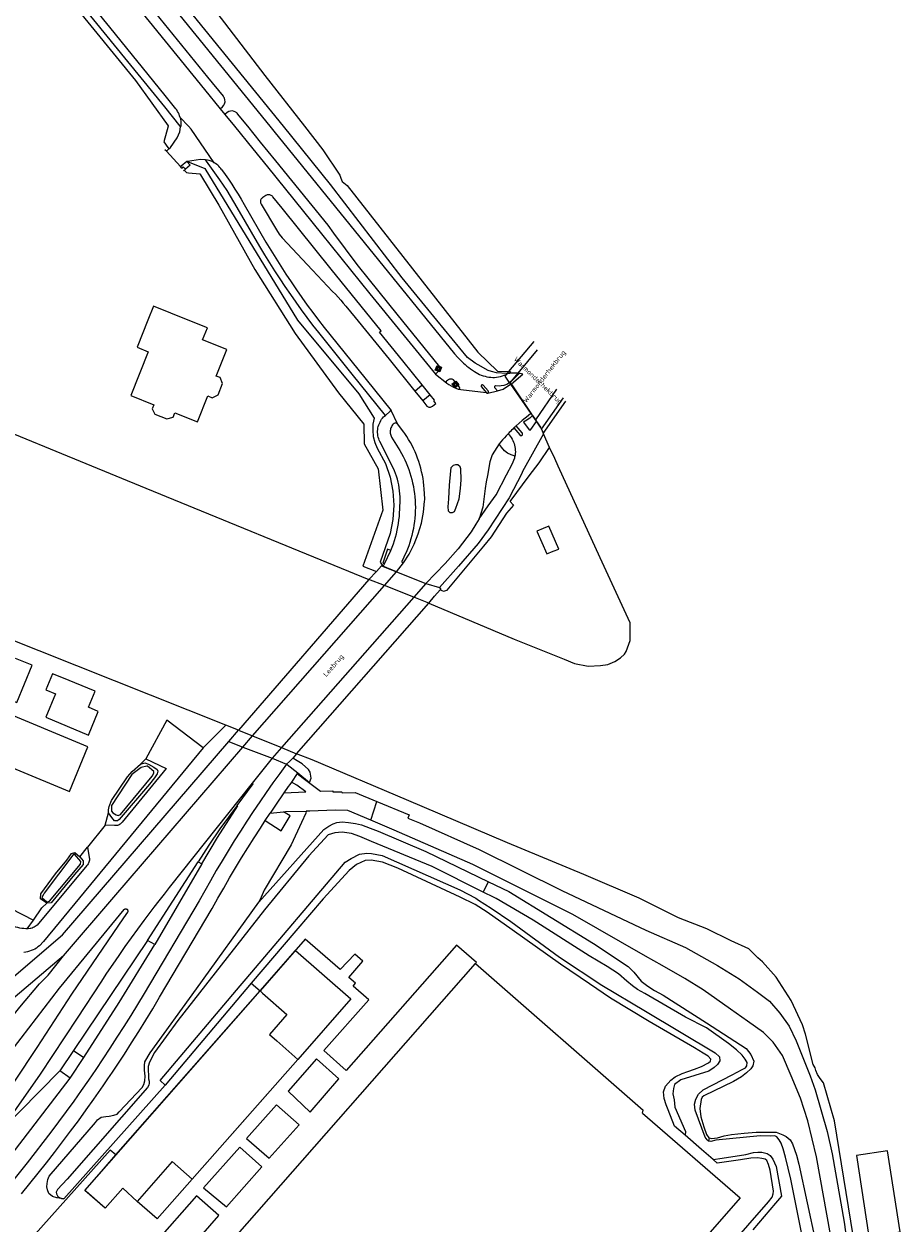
# Model space of a CAD drawing. Header units: metres. Extents: x 89888 to 94270, y 464165 to 468904.
# Tile 332 of 369: x 93530 to 93709, y 466816 to 467060. Entities that reach past the tile are written whole.
import ezdxf
from ezdxf.enums import TextEntityAlignment as Align

# ---------------------------------------------------------------- set-up
doc = ezdxf.new("R2010")
doc.units = ezdxf.units.M
doc.layers.get('0').update_dxf_attribs({"linetype": 'CONTINUOUS'})
for name, color, linetype, lineweight in [('B_BEBOUWINGSGRENS_0', 251, 'CONTINUOUS', 13), ('B_ONDERBOUWLIJN_LIJN_-1', 251, 'CONTINUOUS', 13), ('G_GRENS_ALGEMEEN_0', 251, 'CONTINUOUS', 13), ('G_GRENS_ALGEMEEN_1', 251, 'CONTINUOUS', 13), ('K_KUNSTWERKGRENS_0', 251, 'CONTINUOUS', 13), ('K_KUNSTWERKGRENS_1', 251, 'CONTINUOUS', 13), ('Q_DAMWAND_0', 251, 'CONTINUOUS', 13), ('Q_VERKEERSBORD_0', 251, 'CONTINUOUS', 13), ('T_CULTUURGRENS_0', 251, 'CONTINUOUS', 13), ('T_HEK_0', 251, 'CONTINUOUS', 13), ('T_HEK_LIJN_0', 251, 'CONTINUOUS', 13), ('T_MUUR_30CM_LIJN_0', 251, 'CONTINUOUS', 13), ('T_WALBESCHERMING_0', 251, 'CONTINUOUS', 13), ('V_WEGGRENS_0', 251, 'CONTINUOUS', 13), ('V_WEGGRENS_1', 251, 'CONTINUOUS', 13), ('W_WALBESCHERMING_LIJN_0', 251, 'CONTINUOUS', 13), ('W_WATERGRENS_0', 251, 'CONTINUOUS', 13), ('Z_KUNSTWERKNAAM_0', 251, 'CONTINUOUS', 13), ('Z_KUNSTWERKNAAM_1', 251, 'CONTINUOUS', 13)]:
    doc.layers.add(name, color=color, linetype=linetype, lineweight=lineweight)
doc.styles.get("Standard").update_dxf_attribs({"font": 'isocp.shx'})

# ---------------------------------------------------------------- blocks, each defined once
blk = doc.blocks.new('Q_VERKEERSBORD')
for points in [[(-0.5, 0.5), (0.5, 0.5), (0.5, -0.5), (-0.5, -0.5)], [(-0.37, 0.22), (0.36, 0.22), (0.36, -0.21), (-0.37, -0.21)]]:
    blk.add_lwpolyline(points, close=True)
for points in [[(-0.44, 0.46), (0.44, 0.46, -0.414214), (0.46, 0.44), (0.46, -0.44, -0.414214), (0.44, -0.46), (-0.44, -0.46, -0.414214), (-0.46, -0.44), (-0.46, 0.44), (-0.46, 0.44), (-0.46, 0.45), (-0.46, 0.45), (-0.46, 0.45), (-0.46, 0.45), (-0.46, 0.45), (-0.46, 0.45), (-0.46, 0.46), (-0.46, 0.46), (-0.46, 0.46), (-0.45, 0.46), (-0.45, 0.46), (-0.45, 0.46), (-0.45, 0.46), (-0.45, 0.46), (-0.45, 0.46), (-0.44, 0.46), (-0.44, 0.46)], [(-0.29, 0.16), (0.28, 0.16, -0.414214), (0.3, 0.14), (0.3, -0.13, -0.414214), (0.28, -0.16), (-0.29, -0.16, -0.414214), (-0.31, -0.13), (-0.31, 0.14), (-0.31, 0.14), (-0.31, 0.14), (-0.31, 0.14), (-0.31, 0.15), (-0.31, 0.15), (-0.31, 0.15), (-0.3, 0.15), (-0.3, 0.15), (-0.3, 0.15), (-0.3, 0.16), (-0.3, 0.16), (-0.3, 0.16), (-0.3, 0.16), (-0.29, 0.16), (-0.29, 0.16), (-0.29, 0.16), (-0.29, 0.16), (-0.29, 0.16)]]:
    blk.add_lwpolyline(points, format="xyb")

msp = doc.modelspace()

# ---------------------------------------------------------------- linework, layer by layer
at = {"layer": 'B_BEBOUWINGSGRENS_0'}
for p, q in [((93636.13, 466957.48), (93634.81, 466956.93)), ((93537.91, 466927.04), (93535.97, 466927.83)), ((93543.21, 466912.94), (93509.54, 466926.96)), ((93548.92, 466829.65), (93578.36, 466863.14))]:
    msp.add_line(p, q, dxfattribs=at)
for points in [[(93563.69, 467000), (93556.6, 467002.84), (93555.47, 467000), (93553.24, 466994.44), (93555.51, 466993.53), (93551.95, 466984.62), (93556.67, 466982.73), (93556.34, 466981.9), (93556.88, 466980.79), (93559.3, 466979.85), (93560.61, 466980.19), (93560.96, 466981.06), (93565.59, 466979.21), (93567.71, 466984.51), (93568.59, 466984.16), (93569.76, 466984.72), (93570.69, 466987.05), (93570.23, 466988.25), (93569.39, 466988.58), (93571.56, 466994.01), (93566.62, 466995.99), (93567.6, 466998.43), (93563.69, 467000)], [(93634.81, 466956.93), (93636.89, 466952.29), (93638.2, 466952.82), (93639.31, 466953.26), (93637.31, 466957.98), (93636.13, 466957.48)], [(93525.11, 466923.45), (93528.71, 466921.96), (93531.86, 466929.56), (93528.42, 466930.98)], [(93535.97, 466927.83), (93534.63, 466924.53), (93536.57, 466923.75), (93534.63, 466918.97), (93543.31, 466915.33), (93545.33, 466920.16), (93543.35, 466920.99), (93544.7, 466924.26), (93537.91, 466927.04)], [(93509.54, 466926.96), (93506.86, 466920.65), (93519.38, 466915.36), (93518.26, 466912.57), (93539.48, 466903.82), (93543.21, 466912.94)], [(93578.36, 466863.14), (93578.87, 466862.68), (93578.85, 466862.65), (93583.81, 466858.29), (93580.28, 466854.25), (93581.76, 466852.97), (93586.02, 466849.16), (93578.84, 466840.98), (93564.51, 466824.71), (93560.42, 466828.32), (93553.29, 466820.19), (93550.33, 466822.85), (93546.73, 466818.77), (93542.84, 466822.18), (93542.8, 466822.21), (93542.56, 466822.41), (93546.36, 466826.74), (93548.92, 466829.65)]]:
    msp.add_lwpolyline(points, dxfattribs=at)
at = {"layer": 'B_ONDERBOUWLIJN_LIJN_-1'}
for p, q in [((93578.36, 466863.14), (93585.61, 466871.39)), ((93586.02, 466849.16), (93564.51, 466824.71))]:
    msp.add_line(p, q, dxfattribs=at)
for points in [[(93585.61, 466871.39), (93596.86, 466861.51), (93586.02, 466849.16)], [(93553.29, 466820.19), (93550.33, 466822.85), (93546.73, 466818.77), (93542.56, 466822.41), (93578.36, 466863.14)], [(93564.51, 466824.71), (93557.37, 466816.6), (93553.29, 466820.19)]]:
    msp.add_lwpolyline(points, dxfattribs=at)
at = {"layer": 'G_GRENS_ALGEMEEN_0'}
for points in [[(93547.44, 466899.47), (93547.41, 466900.09), (93547.56, 466900.74), (93548.05, 466901.96), (93551.27, 466906.82), (93552.25, 466907.91), (93553.93, 466909.42)], [(93534.82, 466881), (93533.56, 466881.93), (93533.6, 466882.91), (93536.56, 466886.99), (93538.88, 466889.78), (93539.87, 466891.16), (93540.52, 466891.38), (93541.56, 466890.48)]]:
    msp.add_lwpolyline(points, dxfattribs=at)
at = {"layer": 'G_GRENS_ALGEMEEN_1'}
msp.add_lwpolyline([(93706.41, 466830.49), (93700.08, 466829.52), (93702.63, 466813.02), (93708.96, 466813.99), (93706.41, 466830.49)], dxfattribs=at)
at = {"layer": 'K_KUNSTWERKGRENS_0'}
for p, q in [((93602.09, 466948.73), (93603.12, 466949.87)), ((93603.12, 466949.87), (93603.46, 466949.75)), ((93603.46, 466949.75), (93606.21, 466948.66)), ((93606.21, 466948.66), (93612.15, 466946.26)), ((93603.73, 466945.82), (93600.57, 466947.06)), ((93609.7, 466943.47), (93603.73, 466945.82)), ((93612.15, 466946.26), (93614.95, 466945.45)), ((93612.78, 466942.27), (93609.7, 466943.47)), ((93573.97, 466916.32), (93576.83, 466915.15)), ((93571.95, 466914.03), (93574.84, 466912.88)), ((93576.83, 466915.15), (93582.7, 466912.76)), ((93574.84, 466912.88), (93580.81, 466910.61)), ((93582.7, 466912.76), (93585.76, 466911.51)), ((93580.81, 466910.61), (93583.75, 466909.41))]:
    msp.add_line(p, q, dxfattribs=at)
msp.add_lwpolyline([(93614.95, 466945.45), (93615.22, 466945.05), (93615.11, 466944.93)], dxfattribs=at)
at = {"layer": 'K_KUNSTWERKGRENS_1'}
for p, q in [((93634.24, 466995.65), (93629.06, 466989.5)), ((93628.73, 466989.12), (93628.57, 466988.92)), ((93629.06, 466989.5), (93628.73, 466989.12)), ((93628.98, 466987.56), (93629.22, 466987.22)), ((93629.22, 466987.22), (93629.31, 466987.1)), ((93629.31, 466987.1), (93629.45, 466986.9)), ((93636.15, 466976.87), (93640.78, 466983.48)), ((93633.63, 466980.93), (93633.94, 466980.5)), ((93633.94, 466980.5), (93634.55, 466979.63)), ((93634.55, 466979.63), (93634.75, 466979.33)), ((93634.75, 466979.33), (93635.57, 466978.17)), ((93635.57, 466978.17), (93635.76, 466977.75)), ((93635.76, 466977.75), (93635.96, 466977.31)), ((93635.96, 466977.31), (93636.15, 466976.87)), ((93602.09, 466948.73), (93600.57, 466947.06)), ((93600.57, 466947.06), (93573.97, 466916.32)), ((93585.76, 466911.51), (93612.78, 466942.27)), ((93571.95, 466914.03), (93573.97, 466916.32)), ((93585.76, 466911.51), (93585, 466910.64))]:
    msp.add_line(p, q, dxfattribs=at)
for points in [[(93628.57, 466988.92), (93628.27, 466988.57), (93628.98, 466987.56)], [(93629.45, 466986.9), (93629.45, 466986.9), (93633.63, 466980.93)], [(93612.78, 466942.27), (93613.98, 466943.64), (93615.11, 466944.93)], [(93585, 466910.64), (93584.37, 466909.92), (93583.75, 466909.41)]]:
    msp.add_lwpolyline(points, dxfattribs=at)
at = {"layer": 'Q_DAMWAND_0'}
for q in [(93557.93, 466844.87), (93538.27, 466820.7)]:
    msp.add_line((93558.96, 466843.86), q, dxfattribs=at)
at = {"layer": 'T_CULTUURGRENS_0'}
for p, q in [((93555.34, 466873.44), (93565.71, 466889.48)), ((93566.46, 466889.08), (93556.84, 466872.58)), ((93565.71, 466889.48), (93566.46, 466889.08)), ((93623.89, 466883.29), (93624.96, 466885.41)), ((93530.78, 466875.81), (93532.1, 466877.57)), ((93556.84, 466872.58), (93555.34, 466873.44)), ((93576.54, 466864.68), (93558.96, 466843.86)), ((93576.54, 466864.68), (93578.36, 466863.14)), ((93656.43, 466838.19), (93656.53, 466838.79)), ((93670.03, 466833.15), (93669.89, 466832.47))]:
    msp.add_line(p, q, dxfattribs=at)
for points in [[(93553.93, 466909.42), (93554.84, 466909.65), (93555.6, 466909.42), (93556.69, 466908.76), (93557.32, 466908.31), (93557.51, 466907.99), (93557.33, 466907.4), (93556.83, 466906.6), (93555.77, 466905.29)], [(93555.77, 466905.29), (93549.6, 466898.12), (93549.22, 466897.82), (93548.66, 466897.84), (93548.08, 466898.5), (93547.44, 466899.47)], [(93541.56, 466890.48), (93542.25, 466889.68), (93542.24, 466888.94), (93540.46, 466886.91), (93535.7, 466881.08), (93534.82, 466881)], [(93665.13, 466833.66), (93662.92, 466835.54), (93661.62, 466838.86), (93661.24, 466839.91), (93660.83, 466841.16), (93660.67, 466842.56), (93661.1, 466843.72), (93662.21, 466844.91), (93663.07, 466845.57), (93664.47, 466846.25), (93665.68, 466846.68), (93667, 466847.18), (93668.43, 466847.68), (93669.88, 466848.43), (93670.26, 466848.76), (93670.37, 466849.19), (93669.81, 466849.84), (93668.75, 466850.45), (93667, 466851.49), (93657.75, 466856.9), (93649.86, 466861.65), (93645.56, 466864.54), (93639.69, 466868.58), (93629.78, 466875.59), (93624.7, 466879.18), (93622.22, 466880.77), (93619.19, 466882.26), (93606.44, 466888.18), (93603.36, 466889.39), (93601.03, 466889.82), (93599.77, 466889.7), (93598.02, 466888.89), (93596.53, 466887.72), (93591.25, 466881.93), (93585.63, 466875.35), (93576.54, 466864.68)], [(93538.27, 466820.7), (93536.87, 466820.88), (93535.96, 466821.16), (93535.23, 466821.81), (93534.93, 466822.57), (93534.83, 466823.13), (93534.88, 466823.84), (93535.05, 466824.62), (93535.31, 466825.35), (93544.74, 466836.28), (93545.17, 466836.82), (93545.9, 466837.35), (93546.84, 466837.52), (93547.57, 466837.6), (93548.51, 466837.75), (93549.16, 466837.98), (93549.62, 466838.43), (93554.26, 466843.44), (93554.62, 466844.05), (93554.81, 466844.76), (93554.87, 466845.74), (93554.73, 466846.94), (93554.74, 466847.9), (93554.83, 466848.65), (93555.91, 466850.49), (93565.39, 466863.55), (93578.1, 466881.24)], [(93651.14, 466784.68), (93682.13, 466820.08), (93682.85, 466821.03), (93683.06, 466821.7), (93683.15, 466822.25), (93682.45, 466826.52), (93682.11, 466827.74), (93681.8, 466828.5), (93681.42, 466828.8), (93680.78, 466828.95), (93679.9, 466829.06), (93678.5, 466828.98), (93676.39, 466828.66), (93671.65, 466827.98), (93670.8, 466828.71)]]:
    msp.add_lwpolyline(points, dxfattribs=at)
at = {"layer": 'T_HEK_0'}
for p, q in [((93554.77, 466791.85), (93622.32, 466868.72)), ((93622.32, 466868.72), (93622.49, 466868.92)), ((93622.32, 466868.72), (93656.53, 466838.79)), ((93656.43, 466838.19), (93676.32, 466820.91)), ((93676.32, 466820.91), (93652.91, 466794.15))]:
    msp.add_line(p, q, dxfattribs=at)
at = {"layer": 'T_HEK_LIJN_0'}
for p, q in [((93559.23, 467034.45), (93558.94, 467034.76)), ((93562.13, 467031.34), (93559.23, 467034.45)), ((93562.4, 467031.01), (93562.13, 467031.34))]:
    msp.add_line(p, q, dxfattribs=at)
msp.add_lwpolyline([(93630.16, 466962.26), (93629.97, 466962.31), (93629.39, 466962.99), (93633.26, 466968.23), (93635.3, 466970.86), (93637.44, 466974.01)], dxfattribs=at)
at = {"layer": 'T_MUUR_30CM_LIJN_0'}
msp.add_lwpolyline([(93562.9, 467030.61), (93562.8, 467030.52), (93562.73, 467030.45)], dxfattribs=at)
at = {"layer": 'T_WALBESCHERMING_0'}
msp.add_line((93573.97, 466916.32), (93571.37, 466917.35), dxfattribs=at)
for points in [[(93512.86, 466988.27), (93510.92, 466983.82), (93555.02, 466965.7), (93600.57, 466947.06)], [(93571.37, 466917.35), (93502.76, 466944.65), (93500, 466945.81), (93440.4, 466970.85)], [(93612.78, 466942.27), (93630.18, 466934.88), (93640.38, 466930.81), (93642.54, 466929.95), (93645.33, 466929.36), (93647.86, 466929.53)], [(93628.85, 466893.36), (93608.21, 466902.12), (93588.97, 466910.27), (93585.76, 466911.51)]]:
    msp.add_lwpolyline(points, dxfattribs=at)
at = {"layer": 'V_WEGGRENS_0'}
for p, q in [((93570.18, 467043.11), (93571.15, 467041.94)), ((93563.75, 467039.53), (93562.02, 467041.36)), ((93571.15, 467041.94), (93573.11, 467039.53)), ((93562.13, 467039.42), (93562.04, 467039.53)), ((93562.15, 467039.53), (93562.13, 467039.42)), ((93573.11, 467039.53), (93576.87, 467034.91)), ((93578.46, 467036.29), (93575.83, 467039.53)), ((93580.32, 467039.53), (93581.15, 467038.51)), ((93559.73, 467034.93), (93559.23, 467034.45)), ((93576.87, 467034.91), (93579.85, 467031.24)), ((93563.1, 467030.8), (93562.9, 467030.61)), ((93563.54, 467032.35), (93563.4, 467032.32)), ((93628.88, 466989.11), (93628.73, 466989.12)), ((93631.21, 466989.12), (93629.79, 466987.64)), ((93609.93, 466985.49), (93611.45, 466986.75)), ((93613.07, 466984.72), (93611.45, 466986.75)), ((93614.12, 466988.99), (93616.37, 466987.17)), ((93629.7, 466987.57), (93629.22, 466987.22)), ((93629.45, 466986.9), (93629.63, 466987.02)), ((93629.79, 466987.64), (93629.7, 466987.57)), ((93609.93, 466985.49), (93611.55, 466983.49)), ((93613.07, 466984.72), (93611.55, 466983.49)), ((93623.55, 466986.37), (93624.49, 466985.19)), ((93624.8, 466985.11), (93626.83, 466985.56)), ((93606.39, 466978.86), (93605.11, 466981.55)), ((93633.68, 466980.97), (93633.63, 466980.93)), ((93633.98, 466980.54), (93633.94, 466980.5)), ((93634.75, 466979.33), (93634.77, 466979.36)), ((93606.39, 466978.86), (93606.02, 466979.02)), ((93619.24, 466965.66), (93619.38, 466967.37)), ((93603.75, 466950.25), (93605.06, 466952.97)), ((93603.46, 466949.75), (93603.75, 466950.25)), ((93606.21, 466948.66), (93607.65, 466950.44)), ((93571.37, 466917.35), (93566.73, 466912.72)), ((93548.48, 466882.23), (93574.84, 466912.88)), ((93553.93, 466909.42), (93555.05, 466910.5)), ((93580.81, 466910.61), (93576.76, 466905.52)), ((93585.93, 466907.5), (93584.73, 466905.71)), ((93586.02, 466907.62), (93585.93, 466907.5)), ((93600.93, 466897.95), (93602.15, 466901.8)), ((93546.7, 466896.91), (93547.44, 466899.47)), ((93579.38, 466897.87), (93580.38, 466899.38)), ((93580.38, 466899.38), (93583.16, 466899.66)), ((93546.7, 466896.91), (93543.1, 466892.48)), ((93541.56, 466890.48), (93543.1, 466892.48)), ((93624.96, 466885.41), (93629.11, 466883.4)), ((93538.21, 466870.31), (93548.48, 466882.23)), ((93555.34, 466873.44), (93540.27, 466850.97)), ((93540.27, 466850.97), (93537.49, 466846.83)), ((93539.6, 466845.33), (93542.4, 466849.54)), ((93540.27, 466850.97), (93542.4, 466849.54)), ((93537.49, 466846.83), (93525.14, 466834.37)), ((93526.83, 466828.73), (93539.6, 466845.33)), ((93539.6, 466845.33), (93537.49, 466846.83))]:
    msp.add_line(p, q, dxfattribs=at)
for points in [[(93583.1, 467039.53), (93519.7, 467117.45), (93517.34, 467120.35), (93515.01, 467123.27), (93512.7, 467126.21), (93510.41, 467129.17), (93508.15, 467132.15), (93499.53, 467144.08)], [(93518.49, 467115.63), (93519.86, 467113.92), (93580.32, 467039.53)], [(93571.08, 467045.27), (93571.04, 467045.35), (93571, 467045.43), (93570.95, 467045.5), (93570.9, 467045.58), (93570.85, 467045.65), (93567.65, 467049.57), (93555.32, 467064.76), (93541.52, 467081.74), (93539.29, 467084.48)], [(93536.67, 467084.35), (93537.75, 467083.03), (93540.07, 467080.18), (93553.31, 467063.87), (93566.97, 467047.06), (93570.18, 467043.11)], [(93562.02, 467041.36), (93561.92, 467041.68), (93561.81, 467041.99), (93561.67, 467042.29), (93561.51, 467042.58), (93561.34, 467042.86), (93561.14, 467043.13), (93558.96, 467045.83), (93547.68, 467059.74), (93533.16, 467077.59)], [(93531, 467075.8), (93535.9, 467069.77), (93552.89, 467048.86), (93559.61, 467039.62), (93559.58, 467039.53)], [(93562.04, 467039.53), (93558.89, 467043.49), (93546.55, 467058.69), (93532.11, 467076.44)], [(93570.18, 467043.11), (93570.67, 467043.53), (93570.93, 467043.82), (93571.1, 467044.15), (93571.19, 467044.52), (93571.18, 467044.9), (93571.08, 467045.27)], [(93562.02, 467041.36), (93562.1, 467040.98), (93562.16, 467040.59), (93562.18, 467040.2), (93562.17, 467039.81), (93562.15, 467039.53)], [(93573.4, 467042.42), (93573.06, 467042.58), (93572.7, 467042.66), (93572.33, 467042.65), (93571.98, 467042.55), (93571.65, 467042.36), (93571.15, 467041.94)], [(93575.83, 467039.53), (93573.76, 467042.09), (93573.73, 467042.12), (93573.67, 467042.19), (93573.61, 467042.26), (93573.54, 467042.31), (93573.47, 467042.37), (93573.4, 467042.42)], [(93559.58, 467039.53), (93558.69, 467036.38), (93559.51, 467035.24), (93559.73, 467034.93)], [(93559.73, 467034.93), (93560.04, 467035.22), (93561.42, 467037.18), (93561.96, 467038.39), (93562.13, 467039.42)], [(93569.01, 467032.1), (93564.3, 467038.96), (93563.75, 467039.53)], [(93581.15, 467038.51), (93618.05, 466993.11), (93618.7, 466992.39), (93619.53, 466991.55)], [(93628.73, 466989.12), (93626.6, 466989.2), (93625.57, 466989.51), (93624.9, 466989.71), (93622.89, 466990.85), (93622.25, 466991.21), (93620.66, 466992.35), (93614.41, 467000), (93607.37, 467008.62), (93592.74, 467027.68), (93583.1, 467039.53)], [(93615.04, 466990.48), (93606.32, 467001.23), (93600.66, 467008.19), (93598.17, 467011.33), (93593.42, 467017.74), (93592.21, 467019.34), (93581.53, 467032.52), (93578.46, 467036.29)], [(93563.4, 467032.32), (93562.25, 467031.43), (93562.13, 467031.34)], [(93562.4, 467031.01), (93562.49, 467031.09), (93562.66, 467031.27), (93563.1, 467030.8)], [(93563.4, 467032.32), (93564.09, 467031.59), (93563.1, 467030.8)], [(93567.23, 467032.67), (93566.21, 467032.76), (93563.54, 467032.35)], [(93563.54, 467032.35), (93567.05, 467030.94), (93585.99, 467000), (93598.49, 466984.93), (93601.62, 466979.96), (93601.39, 466978.73), (93601.33, 466977.47), (93601.45, 466976.23), (93601.75, 466975.01), (93602.22, 466973.85), (93603.92, 466970.72), (93604.88, 466967.97), (93605.45, 466965.12), (93605.64, 466962.22), (93605.45, 466959.32), (93604.87, 466956.48), (93602.88, 466950.61), (93603.46, 466949.75)], [(93603.93, 466980.55), (93597.15, 466988.98), (93590.31, 466997.44), (93589.13, 466998.97), (93587.97, 467000.51), (93586.82, 467002.07), (93585.7, 467003.64), (93584.59, 467005.23), (93583.5, 467006.82), (93582.43, 467008.43), (93581.38, 467010.05), (93580.34, 467011.68), (93579.32, 467013.33), (93578.33, 467014.98), (93573.7, 467022.96), (93573.02, 467024.12), (93572.32, 467025.26), (93571.6, 467026.4), (93570.87, 467027.52), (93570.12, 467028.63), (93567.42, 467032.41), (93567.23, 467032.67)], [(93569.01, 467032.1), (93568.68, 467032.27), (93568.33, 467032.42), (93567.97, 467032.53), (93567.6, 467032.62), (93567.23, 467032.67)], [(93570.5, 467030.69), (93570.33, 467030.93), (93570.14, 467031.16), (93569.94, 467031.38), (93569.73, 467031.58), (93569.5, 467031.77), (93569.26, 467031.94), (93569.01, 467032.1)], [(93570.5, 467030.69), (93571.2, 467029.71), (93571.89, 467028.72), (93572.56, 467027.71), (93573.21, 467026.7), (93573.85, 467025.68), (93574.47, 467024.64), (93575.08, 467023.6), (93579.55, 467015.9), (93580.54, 467014.25), (93581.55, 467012.62), (93582.57, 467010.99), (93583.62, 467009.38), (93584.68, 467007.78), (93585.76, 467006.2), (93586.86, 467004.62), (93587.98, 467003.06), (93589.12, 467001.52), (93590.28, 466999.98), (93591.45, 466998.46), (93598.27, 466990), (93605.11, 466981.55)], [(93579.85, 467031.24), (93590.88, 467017.62), (93600.78, 467005.38), (93614.12, 466988.99)], [(93562.9, 467030.61), (93563.01, 467030.47), (93563.34, 467030.08), (93563.72, 467030.05), (93566.05, 467029.84), (93566.18, 467029.63), (93569.93, 467023.45), (93577.29, 467010.34), (93585.5, 466997.23), (93594.37, 466985.14), (93599.55, 466978.75), (93599.59, 466974.75), (93602.45, 466969.63), (93603.43, 466961.19), (93599.32, 466949.8), (93602.09, 466948.73)], [(93579.55, 467025.39), (93578.91, 467025.01), (93578.79, 467024.93), (93578.68, 467024.83), (93578.59, 467024.72), (93578.52, 467024.6), (93578.46, 467024.46), (93578.43, 467024.32), (93578.41, 467024.18), (93578.42, 467024.03), (93578.45, 467023.89), (93578.5, 467023.76), (93578.57, 467023.63), (93581.69, 467018.39), (93582.25, 467017.55), (93582.88, 467016.76), (93589.06, 467010.18), (93593.16, 467005.84), (93593.72, 467005.26), (93594.27, 467004.68), (93594.8, 467004.08), (93595.33, 467003.48), (93595.84, 467002.86), (93597.74, 467000.55), (93604.68, 466992), (93609.93, 466985.49)], [(93592.87, 467010.39), (93582.83, 467022.8), (93580.94, 467025.15), (93580.85, 467025.26), (93580.75, 467025.36), (93580.63, 467025.44), (93580.5, 467025.5), (93580.36, 467025.55), (93580.22, 467025.57), (93580.08, 467025.58), (93579.94, 467025.56), (93579.8, 467025.52), (93579.67, 467025.47), (93579.55, 467025.39)], [(93611.45, 466986.75), (93607.46, 466991.71), (93602.73, 466997.54), (93603.05, 466997.82), (93592.87, 467010.39)], [(93619.53, 466991.55), (93619.86, 466991.22), (93620.21, 466990.9), (93620.56, 466990.59), (93620.93, 466990.3), (93621.31, 466990.02), (93621.71, 466989.76), (93622.11, 466989.51)], [(93614.12, 466988.99), (93615, 466989.75), (93615.1, 466989.87), (93615.16, 466990.02), (93615.17, 466990.18), (93615.13, 466990.34), (93615.04, 466990.48)], [(93622.11, 466989.51), (93622.44, 466989.29), (93622.78, 466989.09), (93623.14, 466988.91), (93623.5, 466988.76), (93623.87, 466988.63), (93624.26, 466988.52), (93624.64, 466988.43), (93625.03, 466988.36), (93625.43, 466988.32), (93625.82, 466988.31), (93626.22, 466988.31), (93626.62, 466988.34), (93627.01, 466988.4), (93627.4, 466988.47), (93628.57, 466988.92)], [(93628.57, 466988.92), (93628.88, 466989.04), (93628.88, 466989.11)], [(93629.32, 466989.19), (93629.33, 466989.11), (93628.88, 466989.11)], [(93617.82, 466987.78), (93617.7, 466987.85), (93617.56, 466987.91), (93617.42, 466987.94), (93617.28, 466987.96), (93617.13, 466987.95), (93616.99, 466987.92), (93616.85, 466987.87), (93616.73, 466987.79), (93616.61, 466987.7), (93616.39, 466987.52), (93616.35, 466987.45), (93616.32, 466987.38), (93616.32, 466987.31), (93616.34, 466987.24), (93616.37, 466987.17)], [(93616.37, 466987.17), (93616.45, 466987.11), (93616.89, 466986.84), (93617.34, 466986.58), (93617.8, 466986.34), (93618.27, 466986.12), (93618.75, 466985.91), (93618.89, 466985.89)], [(93618.89, 466985.89), (93618.96, 466985.91), (93619.02, 466985.96), (93619.06, 466986.01), (93619.09, 466986.08), (93619.09, 466986.15), (93619.08, 466986.22), (93619.04, 466986.29), (93617.82, 466987.78)], [(93623.77, 466986.79), (93623.67, 466986.78), (93623.61, 466986.76), (93623.55, 466986.71), (93623.51, 466986.66), (93623.49, 466986.59), (93623.49, 466986.53), (93623.5, 466986.46), (93623.55, 466986.37)], [(93624.8, 466985.11), (93624.86, 466985.14), (93624.91, 466985.2), (93624.94, 466985.26), (93624.96, 466985.33), (93624.95, 466985.4), (93624.93, 466985.47), (93624.88, 466985.53), (93623.91, 466986.71), (93623.77, 466986.79)], [(93626.43, 466986.6), (93626.37, 466986.59), (93626.3, 466986.56), (93626.26, 466986.51), (93626.22, 466986.45), (93626.2, 466986.39), (93626.2, 466986.32), (93626.22, 466986.25), (93626.25, 466986.19), (93626.83, 466985.56)], [(93629.22, 466987.22), (93628.82, 466986.93), (93628.1, 466986.64), (93627.53, 466986.57), (93627.31, 466986.54), (93626.43, 466986.6)], [(93626.83, 466985.56), (93627.93, 466985.88), (93629.45, 466986.9)], [(93613.79, 466983.53), (93613.95, 466983.68), (93613.07, 466984.72)], [(93618.89, 466985.89), (93619.35, 466985.84), (93624.49, 466985.19)], [(93624.49, 466985.19), (93624.54, 466985.14), (93624.6, 466985.11), (93624.67, 466985.09), (93624.73, 466985.09), (93624.8, 466985.11)], [(93611.55, 466983.49), (93612.39, 466982.42), (93612.53, 466982.34), (93612.67, 466982.29), (93612.82, 466982.26), (93612.98, 466982.25), (93613.13, 466982.26), (93613.28, 466982.3), (93613.42, 466982.36), (93613.55, 466982.44), (93614.22, 466982.96), (93613.79, 466983.53)], [(93605.06, 466952.97), (93605.33, 466953.64), (93605.57, 466954.32), (93605.79, 466955), (93606, 466955.7), (93606.18, 466956.39), (93606.34, 466957.1), (93606.48, 466957.81), (93606.6, 466958.52), (93606.7, 466959.23), (93606.78, 466959.95), (93606.83, 466960.67), (93606.87, 466961.39), (93606.88, 466962.11), (93606.92, 466962.72), (93606.93, 466963.33), (93606.92, 466963.93), (93606.88, 466964.54), (93606.83, 466965.15), (93606.75, 466965.75), (93606.65, 466966.35), (93606.52, 466966.94), (93606.38, 466967.53), (93606.21, 466968.12), (93606.02, 466968.69), (93605.81, 466969.26), (93604.28, 466972.28), (93602.81, 466975.2), (93602.68, 466975.49), (93602.57, 466975.79), (93602.48, 466976.1), (93602.41, 466976.41), (93602.36, 466976.72), (93602.34, 466977.04), (93602.34, 466977.36), (93602.37, 466977.68), (93602.41, 466978), (93602.48, 466978.31), (93602.57, 466978.61), (93602.69, 466978.91), (93602.83, 466979.2), (93602.98, 466979.48), (93603.16, 466979.75), (93603.35, 466980), (93603.57, 466980.24), (93603.93, 466980.55)], [(93605.11, 466981.55), (93604.93, 466981.41), (93603.93, 466980.55)], [(93633.63, 466980.93), (93633.05, 466980.49), (93632.42, 466979.99), (93631.81, 466979.48), (93631.2, 466978.96), (93630.61, 466978.42)], [(93633.94, 466980.5), (93633.7, 466980.27), (93633.4, 466980.01), (93633.09, 466979.77), (93632.77, 466979.55), (93632.44, 466979.35), (93632.09, 466979.17), (93633.27, 466977.6), (93633.46, 466977.53), (93633.58, 466977.65), (93634.75, 466979.33)], [(93606.02, 466979.02), (93605.7, 466978.92), (93605.54, 466978.77), (93605.39, 466978.61), (93605.26, 466978.43), (93605.15, 466978.23), (93605.06, 466978.03), (93604.99, 466977.82), (93604.94, 466977.61), (93604.91, 466977.39), (93604.9, 466977.17), (93604.92, 466976.95), (93604.95, 466976.73), (93605.01, 466976.51), (93605.09, 466976.3), (93605.18, 466976.11), (93606.85, 466973.41), (93607.21, 466972.79), (93607.54, 466972.15), (93607.86, 466971.51), (93608.15, 466970.85), (93608.43, 466970.19), (93608.68, 466969.52), (93608.91, 466968.84), (93609.12, 466968.15), (93609.31, 466967.46), (93609.48, 466966.76), (93609.63, 466966.06), (93609.75, 466965.35), (93609.85, 466964.64), (93609.93, 466963.92), (93609.99, 466963.21), (93610.02, 466962.49), (93610.04, 466961.77), (93610.03, 466961.06), (93609.99, 466960.34), (93609.94, 466959.61), (93609.86, 466958.89), (93609.76, 466958.17), (93609.63, 466957.45), (93609.49, 466956.74), (93609.32, 466956.03), (93609.13, 466955.33), (93608.91, 466954.64), (93608.68, 466953.95), (93608.42, 466953.27), (93608.14, 466952.59), (93607.84, 466951.93), (93607.52, 466951.28), (93607.18, 466950.64), (93607.46, 466950.52), (93607.65, 466950.44)], [(93611.97, 466963.29), (93612, 466963.5), (93611.86, 466965.54), (93611.8, 466966.25), (93611.71, 466966.96), (93611.6, 466967.66), (93611.47, 466968.37), (93611.32, 466969.06), (93611.15, 466969.75), (93610.95, 466970.44), (93610.74, 466971.12), (93610.5, 466971.79), (93610.25, 466972.46), (93609.97, 466973.12), (93609.68, 466973.77), (93609.36, 466974.41), (93609.02, 466975.04), (93608.67, 466975.66), (93608.3, 466976.26), (93607.91, 466976.86), (93607.72, 466977.11), (93606.39, 466978.86)], [(93636.19, 466976.78), (93631.92, 466969.12), (93631.74, 466968.67), (93629.21, 466963.72), (93624.87, 466957.23), (93622.85, 466954.44), (93618.85, 466949.76), (93614.95, 466945.45)], [(93628.97, 466976.81), (93628.59, 466976.4), (93628.22, 466975.99), (93627.85, 466975.58), (93627.49, 466975.16), (93627.14, 466974.73)], [(93630.15, 466977.99), (93629.91, 466977.76), (93629.67, 466977.52), (93629.43, 466977.29), (93629.2, 466977.05), (93628.97, 466976.81)], [(93628.97, 466976.81), (93629.2, 466976.55), (93629.4, 466976.29), (93629.6, 466976.01), (93629.77, 466975.72), (93629.93, 466975.42), (93630.07, 466975.11), (93630.18, 466974.8), (93630.28, 466974.47), (93630.35, 466974.14), (93630.4, 466973.81), (93630.44, 466973.47), (93630.45, 466973.14), (93630.43, 466972.8), (93630.4, 466972.46), (93630.35, 466972.13)], [(93630.61, 466978.42), (93630.52, 466978.34), (93630.43, 466978.25), (93630.33, 466978.16), (93630.24, 466978.08), (93630.15, 466977.99)], [(93630.15, 466977.99), (93631.34, 466976.59), (93631.39, 466976.52), (93631.45, 466976.47), (93631.53, 466976.44), (93631.61, 466976.43), (93631.69, 466976.44), (93631.77, 466976.47), (93631.83, 466976.52), (93631.88, 466976.58), (93631.91, 466976.66), (93631.93, 466976.74), (93631.92, 466976.82), (93631.89, 466976.89), (93631.84, 466976.96), (93630.61, 466978.42)], [(93627.14, 466974.73), (93625.72, 466972.5), (93625.22, 466971.05), (93624.74, 466968.28), (93624.51, 466966.96), (93624.27, 466965.64), (93623.82, 466961.84), (93623.07, 466959.44)], [(93630.35, 466972.13), (93630.19, 466972.27), (93629.6, 466972.49), (93628.88, 466972.87), (93628.25, 466973.32), (93627.59, 466974.07), (93627.18, 466974.6), (93627.14, 466974.73)], [(93623.07, 466959.44), (93624.92, 466962.08), (93626.5, 466964.36), (93628.64, 466968.41), (93629.8, 466970.58), (93630.35, 466971.86), (93630.35, 466972.13)], [(93619.38, 466967.37), (93619.34, 466969.66), (93619.19, 466970.04), (93618.71, 466970.45), (93618.2, 466970.48), (93617.73, 466970.35), (93617.3, 466969.85), (93617.22, 466969.24), (93616.96, 466966.29), (93616.8, 466963.52), (93616.66, 466961.9), (93616.76, 466961.09), (93617.11, 466960.71), (93617.61, 466960.72), (93618.02, 466960.97), (93618.29, 466961.59), (93618.95, 466963.52), (93619.24, 466965.66)], [(93607.65, 466950.44), (93608.75, 466952.22), (93609.78, 466954.25), (93610.62, 466956.37), (93611.26, 466958.55), (93611.7, 466960.79), (93611.93, 466963.05), (93611.97, 466963.29)], [(93615.11, 466944.93), (93615.75, 466944.71), (93616.52, 466944.89), (93618.57, 466947.35), (93624, 466953.84), (93625.59, 466955.74), (93628.71, 466960.62), (93630.16, 466962.26)], [(93623.07, 466959.44), (93622.37, 466958.33), (93621.41, 466956.78), (93618.8, 466953.34), (93616.11, 466950.3), (93612.15, 466946.26)], [(93605.06, 466952.97), (93604.35, 466953.26), (93603.42, 466950.43), (93603.75, 466950.25)], [(93566.73, 466912.72), (93559.3, 466918.35), (93555.05, 466910.5)], [(93489.98, 466916.15), (93490.23, 466915.99), (93483.51, 466902.55), (93532.1, 466877.57)], [(93510.5, 466851.06), (93538.04, 466874.58), (93571.95, 466914.03)], [(93566.73, 466912.72), (93534.13, 466873.23), (93533.32, 466872.32), (93533.01, 466872.09), (93532.68, 466871.87), (93532.35, 466871.67), (93532, 466871.5), (93531.65, 466871.34), (93531.28, 466871.21), (93530.91, 466871.1), (93530.53, 466871.01), (93530.15, 466870.94)], [(93555.05, 466910.5), (93559.18, 466908.49), (93550.22, 466897.53), (93550.09, 466897.39), (93549.94, 466897.25), (93549.78, 466897.14), (93549.61, 466897.04), (93549.43, 466896.96), (93549.24, 466896.9), (93549.05, 466896.86), (93548.85, 466896.84), (93548.65, 466896.84), (93546.7, 466896.91)], [(93583.75, 466909.41), (93582.35, 466907.5), (93580.97, 466905.57), (93579.61, 466903.63), (93578.27, 466901.68), (93576.94, 466899.71), (93575.64, 466897.73), (93574.35, 466895.74), (93573.09, 466893.74), (93571.84, 466891.72), (93570.61, 466889.69), (93569.4, 466887.66), (93568.21, 466885.6), (93567.04, 466883.54), (93565.89, 466881.47), (93554.66, 466862.61), (93553.31, 466860.36), (93551.94, 466858.12), (93550.55, 466855.89), (93549.14, 466853.68)], [(93583.75, 466909.41), (93583.85, 466909.33), (93586.02, 466907.62)], [(93586.02, 466907.62), (93588.46, 466905.67), (93588.75, 466906.53), (93588.6, 466907.74), (93588.2, 466908.31), (93586.93, 466909.43), (93585.89, 466910.08), (93585, 466910.64)], [(93585.93, 466907.5), (93587.11, 466906.56), (93590.69, 466903.87), (93593.22, 466903.97), (93593.23, 466903.72), (93595.06, 466903.75), (93595.11, 466903.56), (93597.76, 466903.6), (93602.15, 466901.8)], [(93576.76, 466905.52), (93559.79, 466884.2), (93558.74, 466882.87), (93557.7, 466881.53), (93556.66, 466880.19), (93555.64, 466878.85), (93554.63, 466877.49)], [(93573.68, 466900.98), (93576.93, 466905.38), (93576.76, 466905.52)], [(93583.2, 466903.52), (93582.63, 466902.69), (93582.06, 466901.87), (93581.5, 466901.04), (93580.94, 466900.21), (93580.38, 466899.38)], [(93583.2, 466903.52), (93587.68, 466903.73), (93585.82, 466905.11), (93584.73, 466905.71)], [(93584.73, 466905.71), (93584.42, 466905.27), (93584.11, 466904.83), (93583.8, 466904.4), (93583.5, 466903.96), (93583.2, 466903.52)], [(93573.68, 466900.98), (93570.14, 466896.2), (93567.89, 466892.87), (93565.71, 466889.48)], [(93566.46, 466889.08), (93569.69, 466894.4), (93573.82, 466900.9), (93573.68, 466900.98)], [(93602.15, 466901.8), (93608.8, 466899.08), (93608.51, 466898.36), (93610.86, 466897.4), (93623.08, 466891.99), (93639.91, 466883.63), (93657.05, 466875.52), (93665.17, 466871.99), (93671.73, 466868.32), (93676.13, 466865.57), (93679.87, 466862.84), (93682.3, 466861.03), (93684.42, 466858.59), (93686.35, 466855.93), (93687.77, 466852.91), (93688.96, 466849.9), (93690.61, 466845.82), (93691.65, 466842.93), (93694.1, 466834.47), (93695.11, 466829.85), (93697.58, 466815.92), (93700.29, 466796.14)], [(93587.75, 466899.81), (93587.71, 466899.42), (93586.82, 466897.5), (93584.71, 466892.92), (93579.18, 466883.66), (93578.56, 466882.22), (93578.1, 466881.24)], [(93579.38, 466897.87), (93582.66, 466895.81), (93584.52, 466898.82), (93583.16, 466899.66)], [(93583.16, 466899.66), (93583.56, 466899.7), (93587.75, 466899.81)], [(93600.93, 466897.95), (93596.23, 466899.93), (93593.7, 466900), (93588.48, 466899.82), (93587.75, 466899.81)], [(93530.78, 466875.81), (93530.57, 466875.81), (93530.16, 466875.83), (93529.74, 466875.88), (93529.33, 466875.95), (93528.92, 466876.04), (93528.52, 466876.15), (93528.13, 466876.28), (93527.74, 466876.44), (93500, 466888.72), (93482.3, 466896.55)], [(93529.65, 466821.75), (93531.37, 466823.84), (93533.06, 466825.94), (93534.74, 466828.05), (93536.4, 466830.18), (93538.03, 466832.32), (93539.65, 466834.48), (93541.26, 466836.65), (93542.84, 466838.83), (93544.4, 466841.03), (93545.37, 466842.4), (93546.32, 466843.78), (93547.27, 466845.17), (93548.21, 466846.56), (93549.15, 466847.96), (93550.65, 466850.23), (93552.13, 466852.53), (93553.59, 466854.83), (93555.03, 466857.15), (93556.45, 466859.48), (93557.85, 466861.82), (93568.57, 466879.94), (93569.74, 466882.03), (93570.92, 466884.11), (93572.12, 466886.18), (93573.34, 466888.24), (93574.58, 466890.29), (93575.84, 466892.33), (93577.11, 466894.35), (93578.4, 466896.36), (93579.38, 466897.87)], [(93578.1, 466881.24), (93591.37, 466896.04), (93592.39, 466896.75), (93593.27, 466897.24), (93594.04, 466897.49), (93595.09, 466897.65), (93596.4, 466897.49), (93597.8, 466897.27), (93599.08, 466896.98), (93600.84, 466896.35), (93602.43, 466895.71), (93612.18, 466891.57), (93624.96, 466885.41)], [(93688.66, 466841.21), (93686.73, 466845.78), (93684.95, 466849.93), (93683.04, 466852.66), (93681.13, 466854.64), (93677.85, 466856.93), (93674.39, 466859.38), (93668.77, 466863.35), (93665.06, 466865.66), (93660.44, 466868.34), (93657.02, 466870.2), (93642.19, 466878.71), (93621.79, 466888.93), (93605.72, 466895.93), (93600.93, 466897.95)], [(93543.1, 466892.48), (93543.48, 466890.37), (93543.5, 466890.17), (93543.51, 466889.97), (93543.5, 466889.78), (93543.46, 466889.58), (93543.4, 466889.39), (93543.33, 466889.2), (93543.23, 466889.03), (93543.12, 466888.86), (93542.98, 466888.71), (93532.82, 466876.54), (93532.64, 466876.39), (93532.45, 466876.25), (93532.25, 466876.13), (93532.04, 466876.03), (93531.82, 466875.95), (93531.59, 466875.89), (93531.4, 466875.83), (93530.99, 466875.81), (93530.78, 466875.81)], [(93629.11, 466883.4), (93646.42, 466872.82), (93653.5, 466868.09), (93654.62, 466866.92), (93656.12, 466865.09), (93657.46, 466864.08), (93658.84, 466863.22), (93660.62, 466862.27), (93669.49, 466856.59), (93677.55, 466851.4), (93678.54, 466850.17), (93679.11, 466848.76), (93678.95, 466847.83), (93678.49, 466847.25), (93677.64, 466846.38), (93676.63, 466845.58), (93674.94, 466844.63), (93668.94, 466841.72), (93668.57, 466841.45), (93668.35, 466840.97), (93668.11, 466839.16), (93668.28, 466837.42), (93668.91, 466835.36), (93669.48, 466833.81), (93669.92, 466833.18), (93670.03, 466833.15)], [(93516.63, 466836.94), (93521.41, 466842.93), (93529.56, 466853.5), (93537.43, 466863.69), (93550.58, 466879.71)], [(93551.28, 466879.17), (93550.46, 466878.06), (93539.84, 466862.43), (93532.75, 466851.59), (93528.23, 466844.73), (93527.39, 466843.47), (93526.53, 466842.22), (93525.66, 466840.99), (93524.77, 466839.76), (93523.86, 466838.55), (93522.93, 466837.36), (93521.99, 466836.17), (93521.03, 466835), (93520.05, 466833.84)], [(93532.1, 466877.57), (93533.83, 466880.09), (93534.82, 466881)], [(93550.58, 466879.71), (93550.65, 466879.78), (93550.73, 466879.83), (93550.82, 466879.87), (93550.92, 466879.88), (93551.02, 466879.87), (93551.11, 466879.83), (93551.2, 466879.78), (93551.26, 466879.71), (93551.32, 466879.63), (93551.35, 466879.54), (93551.37, 466879.44), (93551.36, 466879.34), (93551.33, 466879.25), (93551.28, 466879.17)], [(93554.63, 466877.49), (93553.32, 466875.73), (93552.04, 466873.95), (93550.76, 466872.16), (93549.5, 466870.36), (93548.26, 466868.55), (93547.03, 466866.74), (93545.82, 466864.91), (93540.98, 466857.55), (93533.45, 466846.17), (93525.14, 466834.37)], [(93542.4, 466849.54), (93549.58, 466860.79), (93556.84, 466872.58)], [(93622.49, 466868.92), (93618.46, 466872.45), (93595.93, 466846.91), (93591.35, 466850.94), (93600.54, 466861.32), (93597.38, 466864.06), (93597.83, 466864.71), (93596.48, 466865.83), (93599.32, 466869.16), (93597.68, 466870.63), (93594.69, 466867.47), (93587.53, 466873.69), (93578.36, 466863.14)], [(93538.21, 466870.31), (93523.78, 466858.13), (93511.78, 466847.77), (93511.26, 466847.28), (93510.77, 466846.75), (93508.85, 466844.44)], [(93513.67, 466839.89), (93516.5, 466843.59), (93525.32, 466854.8), (93529.3, 466859.79), (93533.34, 466864.59), (93535.1, 466866.37), (93538.21, 466870.31)], [(93549.14, 466853.68), (93547.71, 466851.47), (93546.26, 466849.28), (93544.8, 466847.1), (93543.32, 466844.94), (93541.82, 466842.78), (93540.3, 466840.64), (93538.76, 466838.51), (93537.21, 466836.4), (93535.63, 466834.29), (93534.04, 466832.2), (93532.44, 466830.13), (93530.81, 466828.07), (93529.17, 466826.02), (93527.51, 466823.98), (93525.84, 466821.96), (93524.14, 466819.96), (93513.69, 466807.67), (93505.26, 466797.88)], [(93588.54, 466838.41), (93594.45, 466845.17), (93589.86, 466849.25), (93584.07, 466842.64), (93588.54, 466838.41)], [(93575.56, 466833.03), (93580.22, 466828.98), (93586.34, 466835.82), (93581.68, 466839.88), (93575.56, 466833.03)], [(93700.08, 466777.84), (93699.69, 466780.48), (93698.96, 466785.44), (93697.57, 466795.84), (93694.74, 466813.43), (93691.9, 466829.28), (93690.17, 466836.64), (93688.66, 466841.21)], [(93670.03, 466833.15), (93670.46, 466833.03), (93671.71, 466833.17), (93673.1, 466833.56), (93674.58, 466833.82), (93677.12, 466834.12), (93679.59, 466834.3), (93683.65, 466834.27), (93685.03, 466833.78), (93685.72, 466833.45), (93686.52, 466832.75), (93687.01, 466831.91), (93687.84, 466829.63), (93688.32, 466827.8)], [(93548.92, 466829.65), (93547.78, 466830.65), (93530.17, 466810.97)], [(93566.82, 466822.98), (93571.51, 466819.1), (93578.7, 466827.21), (93574.22, 466831.27), (93566.82, 466822.98)], [(93688.32, 466827.8), (93691.71, 466812.03), (93693.22, 466800.77), (93694.84, 466786.47), (93694.99, 466785.5), (93696.5, 466777.31)], [(93569.92, 466817.32), (93565.34, 466821.32), (93556.87, 466811.64), (93557.85, 466810.82), (93556.89, 466809.7), (93557.83, 466808.9), (93557.02, 466808.02), (93559.78, 466805.66), (93569.92, 466817.32)]]:
    msp.add_lwpolyline(points, dxfattribs=at)
at = {"layer": 'V_WEGGRENS_1'}
for p, q in [((93630.99, 466989.13), (93634.97, 466993.91)), ((93629.75, 466987.63), (93630.99, 466989.13)), ((93629.31, 466987.1), (93629.7, 466987.57)), ((93629.7, 466987.57), (93629.75, 466987.63)), ((93638.84, 466985.89), (93634.57, 466979.66)), ((93635.76, 466977.75), (93640.27, 466984.11)), ((93634.57, 466979.66), (93634.55, 466979.63)), ((93635.76, 466977.75), (93635.76, 466977.75)), ((93603.73, 466945.82), (93606.21, 466948.66)), ((93576.83, 466915.15), (93603.73, 466945.82)), ((93612.15, 466946.26), (93609.7, 466943.47)), ((93609.7, 466943.47), (93582.7, 466912.76)), ((93574.84, 466912.88), (93576.83, 466915.15)), ((93582.7, 466912.76), (93580.81, 466910.61))]:
    msp.add_line(p, q, dxfattribs=at)
msp.add_lwpolyline([(93606.21, 466948.66), (93603.43, 466949.76), (93603.12, 466949.87)], dxfattribs=at)
at = {"layer": 'W_WALBESCHERMING_LIJN_0'}
for p, q in [((93629.06, 466989.5), (93629.48, 466989.49)), ((93541.74, 466889.56), (93540.46, 466891.03)), ((93541.7, 466889), (93541.74, 466889.56))]:
    msp.add_line(p, q, dxfattribs=at)
for points in [[(93501.79, 467143.35), (93502.52, 467142.38), (93524.85, 467115.63), (93545.07, 467091.66), (93546.12, 467091.21), (93549.34, 467087.3), (93558.24, 467076.69), (93563.46, 467069.89), (93569.52, 467062.68), (93579.33, 467049.91), (93587.39, 467039.53)], [(93587.39, 467039.53), (93591.14, 467034.72), (93594.6, 467029.57), (93594.82, 467028.98), (93595.1, 467028.27), (93596.1, 467027.42), (93622.76, 466993.45), (93626.78, 466989.58), (93629.06, 466989.5)], [(93556.67, 466907.92), (93555.39, 466909.01), (93555.21, 466908.99), (93554.07, 466908.71), (93552.2, 466907.26), (93548.05, 466900.97)], [(93540.46, 466891.03), (93540.13, 466890.84), (93534.31, 466883.04), (93534.11, 466882.82), (93533.79, 466882.17), (93534.8, 466881.3), (93535.38, 466881.45), (93541.7, 466889)]]:
    msp.add_lwpolyline(points, dxfattribs=at)
at = {"layer": 'W_WATERGRENS_0'}
for p, q in [((93630.99, 466989.13), (93629.32, 466989.19)), ((93631.21, 466989.12), (93630.99, 466989.13)), ((93633.68, 466980.97), (93629.63, 466987.02)), ((93633.98, 466980.54), (93633.68, 466980.97)), ((93634.57, 466979.66), (93633.98, 466980.54)), ((93634.77, 466979.36), (93634.57, 466979.66)), ((93635.57, 466978.17), (93634.77, 466979.36)), ((93635.76, 466977.75), (93635.57, 466978.17)), ((93635.96, 466977.31), (93635.76, 466977.75)), ((93636.19, 466976.78), (93635.96, 466977.31)), ((93637.44, 466974.01), (93636.19, 466976.78)), ((93668.42, 466830.79), (93665.13, 466833.66)), ((93670.8, 466828.71), (93668.42, 466830.79))]:
    msp.add_line(p, q, dxfattribs=at)
for points in [[(93629.48, 466989.49), (93629.26, 466989.19), (93629.32, 466989.19)], [(93629.63, 466987.02), (93631.96, 466988.99), (93631.4, 466989.09), (93631.32, 466989.1), (93631.21, 466989.12)], [(93647.86, 466929.53), (93649.31, 466929.69), (93650.73, 466930.34), (93651.92, 466931.08), (93652.7, 466931.83), (93653.1, 466932.39), (93653.87, 466934.62), (93653.91, 466938.24), (93647.76, 466951.48), (93639.17, 466970.19), (93638.48, 466971.72), (93637.44, 466974.01)], [(93548.03, 466899.8), (93548.3, 466899.45), (93548.96, 466899.03), (93549.39, 466898.93), (93549.85, 466899.1), (93556.34, 466906.95)], [(93556.34, 466906.95), (93556.63, 466907.55), (93556.67, 466907.92)], [(93548.05, 466900.97), (93547.99, 466900.2), (93548.03, 466899.8)], [(93623.89, 466883.29), (93613.46, 466888.5), (93601.12, 466893.62), (93598.71, 466894.63), (93596.99, 466895.21), (93595.07, 466895.52), (93593.61, 466895.39), (93592.24, 466894.99), (93588.3, 466890.71), (93579.22, 466879.69), (93561.53, 466857.09), (93556.81, 466850.57), (93555.75, 466848.58), (93555.52, 466847.72), (93555.5, 466846.89), (93555.55, 466845.93), (93555.6, 466845.17), (93555.68, 466844.72), (93555.73, 466844.31), (93555.65, 466843.88), (93555.37, 466843.4), (93539, 466824.7), (93537, 466822.58), (93536.75, 466822.09), (93536.8, 466821.72), (93537.1, 466821.21), (93537.38, 466820.97), (93537.8, 466820.8), (93538.27, 466820.7)], [(93557.93, 466844.87), (93574.28, 466864.15), (93575.49, 466865.57), (93595.72, 466889.41), (93596.94, 466890.17), (93598.66, 466891), (93600.12, 466891.23), (93601.11, 466891.18), (93603.29, 466890.72), (93619.09, 466883.77), (93622.38, 466882.02), (93622.96, 466881.64)], [(93679.91, 466869.84), (93678.13, 466871.74), (93674.47, 466873.36), (93669.53, 466875.81), (93663.77, 466878.03), (93655.74, 466882.04), (93644.41, 466886.86), (93628.85, 466893.36)], [(93622.96, 466881.64), (93625.51, 466879.98), (93629.56, 466877.27), (93639.47, 466870.01), (93648.07, 466864.32), (93656.99, 466858.96), (93671.25, 466850.47), (93672.13, 466849.65), (93672.19, 466848.85), (93671.68, 466848.14), (93671.05, 466847.51), (93669.96, 466846.78), (93664.2, 466844.98), (93662.96, 466844.04), (93662.71, 466843.21), (93662.61, 466842.12), (93662.84, 466840.91), (93663, 466839.41), (93665.2, 466834.46), (93665.13, 466833.66)], [(93669.89, 466832.47), (93669.59, 466832.71), (93669.22, 466833.29), (93667.18, 466838.82), (93666.99, 466840.04), (93667.26, 466841.04), (93667.83, 466842.03), (93668.8, 466842.96), (93674.72, 466846), (93676.75, 466847.07), (93677.41, 466847.46), (93677.68, 466847.86), (93677.78, 466848.51), (93677.34, 466849.2), (93676.72, 466850.02), (93675.56, 466851.07), (93673.93, 466852.39), (93669.43, 466855.62), (93665.21, 466857.76), (93656.9, 466862.58), (93655.39, 466863.4), (93654.38, 466864.15), (93653.22, 466865.12), (93651.51, 466866.59), (93649.16, 466868.13), (93645.54, 466870.3), (93634.06, 466877.54), (93626.51, 466881.95), (93626.13, 466882.17), (93623.89, 466883.29)], [(93701.29, 466801.52), (93695.58, 466836.6), (93693.33, 466844.34), (93692.69, 466845.24), (93692.15, 466846.06), (93691.81, 466846.87), (93691.62, 466847.42), (93691.25, 466848.13), (93689.64, 466854.29), (93689.08, 466856.17), (93686.73, 466861.17), (93683.67, 466865.92), (93680.92, 466869.04), (93679.91, 466869.84)], [(93697.27, 466763.05), (93696.57, 466768.74), (93694.94, 466777.98), (93693.48, 466786.24), (93690.64, 466804.96), (93686.69, 466824.74), (93685.6, 466829.22), (93685.09, 466830.92), (93684.68, 466832.05), (93684.32, 466832.74), (93683.8, 466833.37), (93683.41, 466833.57), (93682.43, 466833.52), (93680.39, 466833.54), (93671.35, 466832.65), (93670.36, 466832.43), (93669.89, 466832.47)], [(93670.8, 466828.71), (93672.63, 466828.99), (93677.52, 466829.78), (93679.06, 466830.14), (93679.91, 466830.24), (93680.79, 466830.21), (93681.84, 466829.92), (93682.48, 466829.54), (93683.02, 466828.79), (93683.65, 466827.27), (93684.8, 466821.25)], [(93684.8, 466821.25), (93683.54, 466819.79), (93678.89, 466814.38)]]:
    msp.add_lwpolyline(points, dxfattribs=at)

# ---------------------------------------------------------------- block references
at = {"layer": 'Q_VERKEERSBORD_0'}
for p, rotation in [((93614.75, 466990.09), 68.99999999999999), ((93618.22, 466986.85), 129)]:
    msp.add_blockref('Q_VERKEERSBORD', p, dxfattribs=dict(at, rotation=rotation))

# ---------------------------------------------------------------- texts
at = {"layer": 'Z_KUNSTWERKNAAM_0', "linetype": 'Continuous'}
msp.add_text('Warmonderhekbrug', height=1, rotation=-44, dxfattribs=at).set_placement((93635, 466987.57), align=Align.MIDDLE)
at = {"layer": 'Z_KUNSTWERKNAAM_1', "linetype": 'Continuous'}
for s, rotation, p in [('Warmonderhekbrug', 52, (93636.46, 466988.41)), ('Leebrug', 49, (93593.4, 466929.45))]:
    msp.add_text(s, height=1, rotation=rotation, dxfattribs=at).set_placement(p, align=Align.MIDDLE)

doc.saveas('drawing.dxf')
